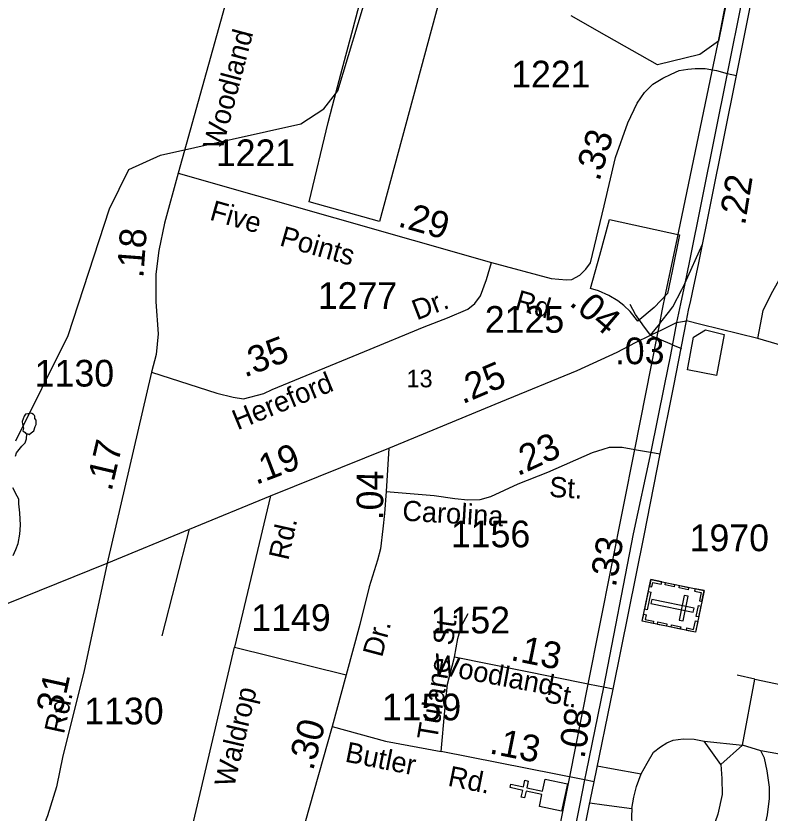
# Model space of a CAD drawing. Extents: x 2206922 to 2357709, y 510027 to 673830.
# Drawn here: x 2284540 to 2288072, y 573456 to 577189 of the extents above; entities that cross this region are included whole.
import ezdxf

# ---------------------------------------------------------------- set-up
doc = ezdxf.new("R2010")
doc.units = 0
for name, color, linetype in [('Exist Boundary Political City Limit New', 7, 'Continuous'), ('Exist Boundary Political Urban Extension UEB', 7, 'Continuous'), ('Exist Cultural Cemetery CELL', 7, 'Continuous'), ('Exist Cultural Church CELL', 7, 'Continuous'), ('Exist Hydrographic Misc Water Feature', 7, 'Continuous'), ('Exist Road Non-System Type 51', 7, 'Continuous'), ('Exist Road Non-System Type 51 Label', 7, 'Continuous'), ('Exist Road Primary US Attributed', 7, 'Continuous'), ('Exist Road Primary US Divided Attributed', 7, 'Continuous'), ('Exist Road Primary US Label', 7, 'Continuous'), ('Exist Road Primary US Mileage Tenths English Label', 7, 'Continuous'), ('Exist Road Secondary Mileage Hundredths English Label', 7, 'Continuous'), ('Exist Road Secondary Type 51 Attributed', 7, 'Continuous'), ('Exist Road Secondary Type 51 Label', 7, 'Continuous'), ('Exist Road Secondary Type 51 Number Label', 7, 'Continuous'), ('Map Preparation Boundary City Limit Buffer Line', 7, 'Continuous')]:
    doc.layers.add(name, color=color, linetype=linetype)

msp = doc.modelspace()

# ---------------------------------------------------------------- linework, layer by layer
at = {"layer": 'Exist Boundary Political City Limit New'}
for points in [[(2286679.5, 577843.3), (2286242.5, 576225.4), (2285912.5, 576318.9), (2286001.5, 576689.2), (2286022.2, 576767.9), (2286061.5, 576915.8), (2286112.8, 577108.6), (2286189.8, 577398.9)], [(2287869.2, 577264.8), (2287830, 577070.2), (2287743, 577008.8), (2287545.2, 576959.1), (2287307.5, 577094), (2287140, 577188.9)], [(2287528.8, 575823.6), (2287452, 575760.1), (2287416.2, 575804.8), (2287387, 575833.4), (2287359, 575855.3), (2287316.2, 575879.4), (2287268, 575901.4), (2287231.2, 575911.8), (2287273.8, 576068.6), (2287319, 576236.2), (2287647.5, 576163.8), (2287613.2, 575993.9), (2287592, 575888.2), (2287528.8, 575823.6)], [(2287856.8, 575697.1), (2287821.5, 575505.1), (2287685.8, 575531.2), (2287713.8, 575684.2), (2287769.2, 575719.1), (2287856.8, 575697.1)]]:
    msp.add_lwpolyline(points, dxfattribs=at)
at = {"layer": 'Exist Boundary Political Urban Extension UEB'}
for p, q in [((2287642.7, 576173.2), (2287800.8, 576929.9)), ((2287637.7, 576149.5), (2287642.7, 576173.2)), ((2287555.2, 575747.7), (2287567, 575807.1)), ((2287547.9, 575710.7), (2287555.2, 575747.6)), ((2287555.2, 575747.6), (2287555.2, 575747.7)), ((2287541.9, 575680.5), (2287547.9, 575710.7)), ((2287438.2, 575158.6), (2287541.9, 575680.5)), ((2287219.9, 574059.5), (2287438.2, 575158.6)), ((2287133.7, 573625), (2287219.9, 574059.5)), ((2287044.1, 573174.2), (2287133.7, 573625))]:
    msp.add_line(p, q, dxfattribs=at)
for points in [[(2287800.8, 576929.9), (2287833.6, 577086.7), (2287895.1, 577405.1)], [(2287567, 575807.1), (2287584.1, 575892.8), (2287637.7, 576149.5)]]:
    msp.add_lwpolyline(points, dxfattribs=at)
at = {"layer": 'Exist Cultural Cemetery CELL'}
for points in [[(2287763, 574497.7), (2287722.6, 574302.7), (2287473.2, 574354.4), (2287513.7, 574549.4)], [(2287507, 574517), (2287518.2, 574514.6), (2287522.7, 574536.2), (2287562.3, 574528), (2287564.5, 574538.9), (2287513.7, 574549.4)], [(2287582.1, 574535.2), (2287624.6, 574526.4), (2287622.2, 574515.3), (2287579.8, 574524.1)], [(2287513.2, 574490.8), (2287496, 574407.7), (2287484.8, 574410), (2287502.1, 574493.1)], [(2287648, 574521.5), (2287690.4, 574512.8), (2287688.1, 574501.6), (2287645.7, 574510.4)], [(2287720.6, 574506.5), (2287718.3, 574495.4), (2287749.8, 574488.8), (2287741.5, 574449.1), (2287752.4, 574446.9), (2287763, 574497.7)], [(2287712.2, 574396.9), (2287716, 574415.2), (2287517.4, 574456.3), (2287513.6, 574438)], [(2287688.1, 574471.5), (2287669.8, 574475.3), (2287645.9, 574360), (2287664.2, 574356.2)], [(2287747.9, 574425.2), (2287737.4, 574374.4), (2287726.2, 574376.7), (2287736.8, 574427.5)], [(2287480, 574386.9), (2287491.2, 574384.5), (2287486.7, 574363), (2287526.3, 574354.8), (2287524.1, 574343.9), (2287473.2, 574354.4)], [(2287546.3, 574350.9), (2287588.7, 574342.1), (2287586.4, 574330.9), (2287544, 574339.7)], [(2287680.1, 574311.5), (2287682.4, 574322.6), (2287713.9, 574316), (2287722.1, 574355.8), (2287733, 574353.5), (2287722.5, 574302.7)], [(2287610.9, 574337.5), (2287653.3, 574328.7), (2287651, 574317.5), (2287608.5, 574326.3)]]:
    msp.add_lwpolyline(points, close=True, dxfattribs=at)
at = {"layer": 'Exist Cultural Church CELL'}
msp.add_lwpolyline([(2286991.3, 573487.4), (2287003.2, 573543.1), (2286928.7, 573559), (2286922, 573527.7), (2286906.4, 573531.1), (2286913.1, 573562.4), (2286854.3, 573575), (2286857.6, 573590.7), (2286916.4, 573578.1), (2286923.2, 573609.3), (2286938.8, 573606), (2286932.1, 573574.7), (2287006.5, 573558.7), (2287018.7, 573615.1), (2287122.8, 573592.8), (2287095.4, 573465)], close=True, dxfattribs=at)
at = {"layer": 'Exist Hydrographic Misc Water Feature'}
for points in [[(2284538.8, 575198.7), (2284783.8, 575692.2), (2284977.8, 576285.2), (2285067.8, 576470.3), (2285216.9, 576536.1), (2285873.9, 576683.6), (2285981.7, 576753.5), (2286046.7, 576837.4), (2286192.7, 577319.9), (2286351.8, 578120.2), (2286737.8, 579542.2), (2286883.8, 579965.6), (2286998.8, 580117.4), (2287239.9, 580253.5), (2287662.7, 580356.5), (2288270.9, 580422.9), (2288778.8, 580409.4), (2289170.9, 580355.5), (2289596.8, 580199.3), (2289871.8, 580210.1), (2289954.8, 580238), (2290283.9, 580615), (2290491.9, 580699.3)], [(2284626.1, 575318.4), (2284621.8, 575322.3), (2284613.8, 575326.3), (2284605.6, 575328), (2284595.6, 575326.2), (2284583.7, 575324), (2284578.4, 575313.9), (2284568.3, 575289.8), (2284570.6, 575277.7), (2284574.5, 575257.6), (2284572.4, 575245.8), (2284583.1, 575237.7), (2284586.6, 575233.9), (2284591.1, 575232)], [(2284591.1, 575232), (2284594.8, 575231.9), (2284600.9, 575228.1), (2284610.8, 575236.4), (2284622.6, 575246.3), (2284630.2, 575266.3), (2284634.5, 575276.2), (2284634.3, 575290.4), (2284634.1, 575296.5), (2284628.2, 575304.3), (2284628.2, 575314.4), (2284626.1, 575318.4)], [(2284538, 575127.7), (2284541.9, 575143.4), (2284567.3, 575174), (2284583.1, 575189.9), (2284589.2, 575208)], [(2284589.2, 575208), (2284591.1, 575232)], [(2284526.3, 574661.5), (2284539.8, 574689.8), (2284549.6, 574718), (2284557.4, 574761.8), (2284560.5, 574803.9), (2284558.3, 574861.9), (2284553.7, 574903.9), (2284553.5, 574925.8), (2284545.8, 574939.6), (2284525.2, 574979.6)]]:
    msp.add_lwpolyline(points, dxfattribs=at)
at = {"layer": 'Exist Road Non-System Type 51'}
for p, q in [((2287671.9, 575936.3), (2287755.4, 576119.9)), ((2287567.1, 575762.8), (2287596.3, 575800.1)), ((2287555.2, 575747.7), (2287567.1, 575762.8)), ((2287512.4, 575693.1), (2287555.1, 575747.5)), ((2287555.1, 575747.5), (2287555.2, 575747.7)), ((2287512.4, 575693.1), (2287541.9, 575680.5)), ((2287541.9, 575680.5), (2287551.2, 575676.5)), ((2287551.2, 575676.5), (2287612.6, 575650.2)), ((2287612.6, 575650.2), (2287615, 575649.2)), ((2287615, 575649.2), (2287657.4, 575631)), ((2287438.2, 575158.6), (2287445.6, 575157.3)), ((2287445.6, 575157.3), (2287512.4, 575146)), ((2287512.4, 575146), (2287556.8, 575138.4)), ((2285731.9, 574941.3), (2285563.5, 574232.7)), ((2285224.7, 574286.4), (2285352, 574785.2)), ((2285337.6, 573271.4), (2285563.5, 574232.7)), ((2285563.5, 574232.7), (2286086, 574102.5)), ((2287999.8, 574082.7), (2287917.6, 574101.9)), ((2287942.8, 573774.4), (2287999.8, 574082.7)), ((2287762.6, 573792.8), (2287942.8, 573774.4)), ((2287841.6, 573683.4), (2287762.6, 573792.8)), ((2287942.8, 573774.4), (2287841.6, 573683.4)), ((2288028.8, 573747.2), (2287942.8, 573774.4)), ((2288479.5, 573669.5), (2288028.8, 573747.2)), ((2287262.5, 573676.4), (2287329.2, 573664.6)), ((2287329.2, 573664.6), (2287468.3, 573640)), ((2287227, 573504.2), (2287294.3, 573495.1)), ((2287294.3, 573495.1), (2287423.8, 573477.8))]:
    msp.add_line(p, q, dxfattribs=at)
for points in [[(2288015.2, 575678.3), (2288040.3, 575809.3), (2288077.9, 575888.8), (2288141.7, 575999)], [(2287596.3, 575800.1), (2287616.7, 575826.1), (2287658.5, 575906.9), (2287671.9, 575936.3)], [(2286594.1, 574185.8), (2286609.4, 574273.9), (2286626.6, 574333.3), (2286657.3, 574390.7)], [(2286530.9, 573743.5), (2286548.2, 573935), (2286561.6, 574059.4), (2286594.1, 574185.8)], [(2287999.8, 574082.7), (2288528.5, 573971.8), (2288570.7, 573952.2), (2288600.8, 573934.6), (2288619, 573914.6), (2288623.3, 573890.8), (2288613.4, 573866.8), (2288587.9, 573824.5), (2288518.7, 573749.9), (2288493.1, 573703.7), (2288479.5, 573669.5)], [(2286020.9, 573861.2), (2286270.9, 573792.1), (2286530.9, 573743.5)], [(2287468.3, 573640), (2287495.7, 573690.2), (2287525.3, 573740.4), (2287559, 573766.7), (2287588.7, 573785.1), (2287618.6, 573797.3), (2287664.5, 573803.8), (2287715.7, 573802.5), (2287762.6, 573792.8)], [(2287970.1, 573189), (2287993.5, 573255.1), (2288040.5, 573365.5), (2288059.7, 573447.7), (2288069.1, 573523.7), (2288068.6, 573577.7), (2288057.7, 573653.5), (2288045.1, 573713.3), (2288028.8, 573747.2)], [(2287841.6, 573683.4), (2287846.3, 573617.6), (2287847, 573543.6), (2287827.7, 573451.4), (2287802.5, 573379.4), (2287780.9, 573343.2), (2287761.2, 573305)], [(2287423.8, 573477.8), (2287433.2, 573529.8), (2287446.9, 573579.9), (2287468.3, 573640)], [(2287423.8, 573477.8), (2287422.9, 573437.7), (2287424.4, 573407.8), (2287438.9, 573363.9), (2287455.2, 573322), (2287479.6, 573290.3), (2287519.8, 573262.7), (2287568, 573235.2), (2287612.1, 573219.7), (2287656.2, 573214)]]:
    msp.add_lwpolyline(points, dxfattribs=at)
at = {"layer": 'Exist Road Primary US Attributed'}
for points in [[(2287634.2, 575753.4), (2287681.2, 575760.5)], [(2287512.4, 575693.1), (2287547.9, 575710.7), (2287558.4, 575715.9), (2287634.2, 575753.4)], [(2286285.6, 575164), (2286811.3, 575382.3), (2287168.6, 575528.2), (2287355.5, 575614), (2287440.9, 575658.7), (2287512.4, 575693.1)], [(2284967.3, 574626.3), (2285352, 574785.2), (2285731.9, 574941.3), (2286285.6, 575164)], [(2283750.8, 574137.8), (2284098.1, 574277.7), (2284176.9, 574307.3), (2284967.3, 574626.3)]]:
    msp.add_lwpolyline(points, dxfattribs=at)
at = {"layer": 'Exist Road Primary US Divided Attributed'}
for points in [[(2288672.5, 580293.8), (2288641.2, 580235.2), (2288604.1, 580161), (2288567, 580068.1), (2288521.5, 579960.1), (2288482.7, 579852.1), (2288440.5, 579722.2), (2288401.7, 579570.3), (2288341.1, 579268.2), (2288186.3, 578484.2), (2287941.4, 577270.2), (2287870.4, 576918.4)], [(2287914.5, 576909.9), (2287985.4, 577261.3), (2288230.3, 578475.4), (2288385.1, 579259), (2288449.7, 579552.7), (2288490.3, 579709.4), (2288530.8, 579833.8), (2288575.4, 579939.9), (2288624.4, 580058), (2288661.5, 580145.8), (2288688.5, 580198.1), (2288718.1, 580251.5)], [(2287870.4, 576918.4), (2287692.2, 576033.8), (2287671.9, 575936.3), (2287651.8, 575839.8), (2287634.2, 575753.4)], [(2287681.2, 575760.5), (2287690.5, 575810.2), (2287701.1, 575856.3), (2287715.2, 575923.1), (2287736.2, 576024.8), (2287914.5, 576909.9)], [(2287336.4, 574035.9), (2287482.4, 574755.1), (2287556.6, 575137.5), (2287621.7, 575456.7), (2287681.2, 575760.5)], [(2287634.2, 575753.4), (2287605.5, 575601.6), (2287575.8, 575456.7), (2287512.6, 575146.8), (2287430.4, 574764), (2287292.3, 574044.8)], [(2287292.3, 574044.8), (2287211.1, 573649.3), (2287203.2, 573611.3)], [(2287247.3, 573602.5), (2287336.4, 574035.9)], [(2287203.2, 573611.3), (2287178.5, 573491.5), (2287114.3, 573165)], [(2287158.9, 573159.2), (2287199.2, 573362.8), (2287222.6, 573482.6), (2287247.3, 573602.5)]]:
    msp.add_lwpolyline(points, dxfattribs=at)
at = {"layer": 'Exist Road Secondary Type 51 Attributed'}
for p, q in [((2285299.1, 576452.9), (2286767.1, 576033.5)), ((2285174.7, 575520.3), (2284967.3, 574626.3)), ((2286285.6, 575164), (2286274.1, 574961))]:
    msp.add_line(p, q, dxfattribs=at)
for points in [[(2286182.6, 579628.9), (2285988.4, 578930.6), (2285956.6, 578825.9), (2285932.9, 578732.1), (2285818.1, 578313.3), (2285572.8, 577433.4), (2285299.1, 576452.9)], [(2286767.1, 576033.5), (2287046.4, 575959.1), (2287118.4, 575952.6), (2287142.8, 575955.2), (2287180.1, 575974.5), (2287208.4, 576002.8), (2287230.3, 576032.3), (2287294.5, 576299.7), (2287348.5, 576525.4), (2287406.4, 576688.7), (2287448.8, 576779.9), (2287483.5, 576830.1), (2287523.4, 576868.6), (2287569.7, 576896.9), (2287608.2, 576916.2), (2287646.8, 576932.9), (2287686.7, 576939.4), (2287721.4, 576943.2), (2287767.7, 576943.2), (2287820.4, 576932.9), (2287870.4, 576918.4)], [(2287870.4, 576918.4), (2287914.5, 576909.9)], [(2285299.1, 576452.9), (2285235, 576218.3), (2285208.2, 576090), (2285194.8, 575978.9), (2285194.8, 575850.6), (2285205.3, 575700.3), (2285195.8, 575602.7), (2285174.7, 575520.3)], [(2285174.7, 575520.3), (2285480.9, 575422.6), (2285557.5, 575403.5), (2285605.3, 575395.8), (2285701, 575420.7), (2285740.3, 575438.8), (2286172.3, 575616.8), (2286451.3, 575732.9), (2286560.4, 575775), (2286656.1, 575815.2), (2286688.6, 575842), (2286715.4, 575878.4), (2286744.1, 575955), (2286767.1, 576033.5)], [(2287512.4, 575693.1), (2287476.1, 575741.7), (2287472.7, 575746.3), (2287442.1, 575791), (2287416.7, 575838.2)], [(2288952.5, 575417.9), (2288894.6, 575426.4), (2288844.5, 575439.8), (2288794, 575449), (2288734.3, 575466.8), (2288015.2, 575678.3), (2287747.1, 575744.2), (2287681.2, 575760.5)], [(2286274.1, 574961), (2286498.7, 574943.1), (2286595.6, 574929.1), (2286656.9, 574922.7), (2286714.7, 574925), (2286764.4, 574938.4), (2286892.7, 574997.8), (2287031.2, 575053), (2287240.6, 575143.7), (2287290.7, 575160.4), (2287320, 575168.7), (2287378.5, 575168.7), (2287438.2, 575158.6)], [(2286274.1, 574961), (2286266.4, 574858.8), (2286257.3, 574787.1), (2286247.7, 574693.3), (2286232.4, 574639.7), (2286194.1, 574515.2), (2286150.1, 574339), (2286086, 574102.5), (2286020.9, 573861.2), (2285892.7, 573409.3)], [(2284967.3, 574626.3), (2284858.1, 574115.4), (2284758.9, 573723.5), (2284729.9, 573578.8), (2284687.8, 573442.8), (2284647.6, 573343.2), (2284629.8, 573299.8), (2284620.9, 573276.8), (2284609.4, 573248.8), (2284600.4, 573232.2)], [(2287292.3, 574044.8), (2287225.9, 574058.3), (2287219.9, 574059.5), (2286594.1, 574185.8)], [(2287336.4, 574035.9), (2287292.3, 574044.8)], [(2287203.2, 573611.3), (2286530.9, 573743.5)], [(2287247.3, 573602.5), (2287203.2, 573611.3)]]:
    msp.add_lwpolyline(points, dxfattribs=at)
at = {"layer": 'Map Preparation Boundary City Limit Buffer Line'}
for points in [[(2286679.5, 577843.3), (2286242.5, 576225.4), (2285912.5, 576318.9), (2286001.5, 576689.2), (2286022.2, 576767.9), (2286061.5, 576915.8), (2286112.8, 577108.6), (2286189.8, 577398.9)], [(2287869.2, 577264.8), (2287830, 577070.2), (2287743, 577008.8), (2287545.2, 576959.1), (2287307.5, 577094), (2287140, 577188.9)], [(2287528.8, 575823.6), (2287452, 575760.1), (2287416.2, 575804.8), (2287387, 575833.4), (2287359, 575855.3), (2287316.2, 575879.4), (2287268, 575901.4), (2287231.2, 575911.8), (2287273.8, 576068.6), (2287319, 576236.2), (2287647.5, 576163.8), (2287613.2, 575993.9), (2287592, 575888.2), (2287528.8, 575823.6)], [(2287856.8, 575697.1), (2287821.5, 575505.1), (2287685.8, 575531.2), (2287713.8, 575684.2), (2287769.2, 575719.1), (2287856.8, 575697.1)]]:
    msp.add_lwpolyline(points, dxfattribs=at)

# ---------------------------------------------------------------- texts
at = {"layer": 'Exist Road Non-System Type 51 Label'}
for s, rotation, p in [('Rd.', 77.4597, (2285815.2, 574636)), ('St.', 81.8745, (2286585.6, 574237.6)), ('Tulane', 80.4155, (2286511.7, 573793)), ('Waldrop', 76.903, (2285561.1, 573573.2))]:
    msp.add_text(s, height=95, rotation=rotation, dxfattribs=at).set_placement(p)
at = {"layer": 'Exist Road Primary US Label'}
msp.add_text('13', height=82.02, dxfattribs=at).set_placement((2286369.2, 575449.7))
at = {"layer": 'Exist Road Primary US Mileage Tenths English Label'}
for s, rotation, p in [('.22', 81.0171, (2287954.6, 576205.1)), ('.03', 0.5566, (2287345.4, 575556.9)), ('.25', 23.0617, (2286631.4, 575369.6)), ('.19', 20.9183, (2285663.9, 574992)), ('.33', 81.0171, (2287349.3, 574510.2)), ('.08', 81.0171, (2287202.1, 573707.5))]:
    msp.add_text(s, height=125, rotation=rotation, dxfattribs=at).set_placement(p)
at = {"layer": 'Exist Road Secondary Mileage Hundredths English Label'}
for s, rotation, p in [('.33', 72.9065, (2287271.6, 576410.6)), ('.29', 344.097, (2286324.1, 576204.5)), ('.18', 85.7821, (2285135.8, 575959.1)), ('.04', 319.5539, (2287126.4, 575838.1)), ('.35', 20.8324, (2285610.7, 575494.6)), ('.17', 76.8387, (2284987, 574958.9)), ('.23', 24.8418, (2286889.9, 575032.4)), ('.04', 89.7114, (2286259.5, 574826.5)), ('.13', 348.5873, (2286852.4, 574172.8)), ('.31', 77.6585, (2284744.5, 573870)), ('.30', 75.1144, (2285930.7, 573650.7)), ('.13', 348.7053, (2286753.1, 573736.4))]:
    msp.add_text(s, height=125, rotation=rotation, dxfattribs=at).set_placement(p)
at = {"layer": 'Exist Road Secondary Type 51 Label'}
for s, rotation, p in [('Woodland', 75.1889, (2285505.9, 576557.5)), ('Five', 344.097, (2285442.3, 576235.5)), ('Points', 344.097, (2285770.2, 576114.9)), ('Dr.', 20.9806, (2286417.2, 575762.6)), ('Rd.', 343.8885, (2286871.4, 575815.7)), ('Hereford', 22.3934, (2285577.3, 575247.9)), ('St.', 356.575, (2287035.4, 574937)), ('Carolina', 356.6839, (2286347.5, 574825.6)), ('Dr.', 75.1144, (2286254.1, 574181.8)), ('Woodland', 349.4118, (2286488.3, 574111.6)), ('St.', 349.4118, (2287009.7, 573977.1)), ('Rd.', 77.6585, (2284764.2, 573822.9)), ('Butler', 348.7053, (2286077, 573697.6)), ('Rd.', 348.7053, (2286558.4, 573584.6))]:
    msp.add_text(s, height=95, rotation=rotation, dxfattribs=at).set_placement(p)
at = {"layer": 'Exist Road Secondary Type 51 Number Label'}
for s, p in [('1221', (2286859.1, 576853.8)), ('1221', (2285475.9, 576485.3)), ('1277', (2285953.4, 575816.8)), ('2125', (2286735.7, 575705.2)), ('1130', (2284627.5, 575453.2)), ('1156', (2286576.7, 574700.5)), ('1970', (2287695, 574682.3)), ('1149', (2285641.9, 574308.7)), ('1152', (2286482, 574297.2)), ('1159', (2286253.5, 573890.2)), ('1130', (2284859.6, 573871.4))]:
    msp.add_text(s, height=125, dxfattribs=at).set_placement(p)

doc.saveas('drawing.dxf')
